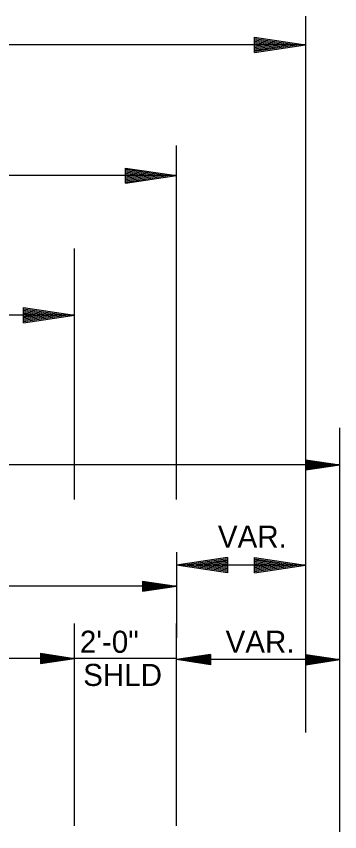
# Model space of a CAD drawing. Extents: x 1373719 to 1374161, y 379835 to 380167.
# Drawn here: x 1373976.82 to 1373986.33, y 379925.66 to 379949.65 of the extents above; entities that cross this region are included whole.
import ezdxf

# ---------------------------------------------------------------- set-up
doc = ezdxf.new("R2010")
doc.units = 0
doc.layers.add('GREEN_TXT', color=7, linetype='Continuous')
doc.layers.add('Text 1', color=7, linetype='Continuous')

msp = doc.modelspace()

# ---------------------------------------------------------------- linework, layer by layer
at = {"layer": 'GREEN_TXT'}
for p, q in [((1373986.325, 379925.66), (1373986.325, 379937.543)), ((1373985.325, 379936.601), (1373986.325, 379936.451)), ((1373985.325, 379936.301), (1373985.325, 379936.601)), ((1373985.325, 379936.576), (1373986.158, 379936.451)), ((1373985.325, 379936.551), (1373985.986, 379936.451)), ((1373985.325, 379936.526), (1373985.82, 379936.451)), ((1373985.325, 379936.5), (1373985.65, 379936.451)), ((1373985.325, 379936.475), (1373985.483, 379936.451)), ((1373986.325, 379936.451), (1373935.483, 379936.451)), ((1373985.325, 379936.301), (1373986.325, 379936.451)), ((1373985.325, 379936.403), (1373985.65, 379936.451)), ((1373985.325, 379936.352), (1373985.986, 379936.451)), ((1373985.325, 379936.326), (1373986.158, 379936.451)), ((1373985.325, 379936.377), (1373985.82, 379936.451)), ((1373985.325, 379936.428), (1373985.483, 379936.451)), ((1373981.525, 379933.884), (1373981.525, 379931.358)), ((1373981.525, 379932.884), (1373942.525, 379932.884)), ((1373980.525, 379933.034), (1373981.525, 379932.884)), ((1373980.525, 379933.034), (1373980.525, 379932.734)), ((1373980.525, 379933.009), (1373981.358, 379932.884)), ((1373980.525, 379932.983), (1373981.186, 379932.884)), ((1373980.525, 379932.958), (1373981.019, 379932.884)), ((1373980.525, 379932.932), (1373980.85, 379932.884)), ((1373980.525, 379932.907), (1373980.683, 379932.884)), ((1373980.525, 379932.734), (1373981.525, 379932.884)), ((1373980.525, 379932.835), (1373980.85, 379932.884)), ((1373980.525, 379932.784), (1373981.186, 379932.884)), ((1373980.525, 379932.759), (1373981.358, 379932.884)), ((1373980.525, 379932.809), (1373981.019, 379932.884)), ((1373980.525, 379932.86), (1373980.683, 379932.884)), ((1373978.525, 379925.834), (1373978.525, 379931.786)), ((1373981.525, 379925.834), (1373981.525, 379931.786)), ((1373978.525, 379930.758), (1373962.025, 379930.758)), ((1373977.525, 379930.908), (1373978.525, 379930.758)), ((1373977.525, 379930.908), (1373977.525, 379930.608)), ((1373977.525, 379930.883), (1373978.358, 379930.758)), ((1373977.525, 379930.858), (1373978.186, 379930.758)), ((1373977.525, 379930.833), (1373978.019, 379930.758)), ((1373977.525, 379930.807), (1373977.85, 379930.758)), ((1373977.525, 379930.782), (1373977.683, 379930.758)), ((1373977.525, 379930.608), (1373978.525, 379930.758)), ((1373977.525, 379930.709), (1373977.85, 379930.758)), ((1373977.525, 379930.659), (1373978.186, 379930.758)), ((1373977.525, 379930.633), (1373978.358, 379930.758)), ((1373977.525, 379930.684), (1373978.019, 379930.758)), ((1373977.525, 379930.735), (1373977.683, 379930.758)), ((1373981.525, 379930.758), (1373978.525, 379930.758)), ((1373982.525, 379930.873), (1373981.525, 379930.723)), ((1373986.325, 379930.723), (1373981.525, 379930.723)), ((1373982.525, 379930.573), (1373981.525, 379930.723)), ((1373982.525, 379930.848), (1373981.692, 379930.723)), ((1373982.525, 379930.598), (1373981.692, 379930.723)), ((1373982.525, 379930.822), (1373981.864, 379930.723)), ((1373982.525, 379930.623), (1373981.864, 379930.723)), ((1373982.525, 379930.797), (1373982.03, 379930.723)), ((1373982.525, 379930.648), (1373982.03, 379930.723)), ((1373982.525, 379930.771), (1373982.2, 379930.723)), ((1373982.525, 379930.674), (1373982.2, 379930.723)), ((1373982.525, 379930.746), (1373982.367, 379930.723)), ((1373982.525, 379930.699), (1373982.367, 379930.723)), ((1373982.525, 379930.873), (1373982.525, 379930.573)), ((1373985.325, 379930.873), (1373986.325, 379930.723)), ((1373985.325, 379930.873), (1373985.325, 379930.573)), ((1373985.325, 379930.848), (1373986.158, 379930.723)), ((1373985.325, 379930.822), (1373985.986, 379930.723)), ((1373985.325, 379930.797), (1373985.82, 379930.723)), ((1373985.325, 379930.771), (1373985.65, 379930.723)), ((1373985.325, 379930.746), (1373985.483, 379930.723)), ((1373985.325, 379930.573), (1373986.325, 379930.723)), ((1373985.325, 379930.674), (1373985.65, 379930.723)), ((1373985.325, 379930.623), (1373985.986, 379930.723)), ((1373985.325, 379930.598), (1373986.158, 379930.723)), ((1373985.325, 379930.648), (1373985.82, 379930.723)), ((1373985.325, 379930.699), (1373985.483, 379930.723)), ((1373978.525, 379925.834), (1373978.525, 379929.042))]:
    msp.add_line(p, q, dxfattribs=at)
at = {"layer": 'Text 1'}
for p, q in [((1373985.316, 379949.648), (1373985.316, 379928.58)), ((1373983.816, 379949.031), (1373985.316, 379948.806)), ((1373983.816, 379948.581), (1373983.816, 379949.031)), ((1373983.816, 379948.994), (1373985.066, 379948.806)), ((1373983.816, 379948.956), (1373984.808, 379948.806)), ((1373985.316, 379948.806), (1373962.025, 379948.806)), ((1373983.816, 379948.917), (1373984.557, 379948.806)), ((1373983.816, 379948.88), (1373984.304, 379948.806)), ((1373983.816, 379948.842), (1373984.053, 379948.806)), ((1373983.816, 379948.581), (1373985.316, 379948.806)), ((1373983.816, 379948.734), (1373984.304, 379948.806)), ((1373983.816, 379948.656), (1373984.808, 379948.806)), ((1373983.816, 379948.619), (1373985.066, 379948.806)), ((1373983.816, 379948.695), (1373984.557, 379948.806)), ((1373983.816, 379948.77), (1373984.053, 379948.806)), ((1373981.525, 379935.436), (1373981.525, 379945.847)), ((1373980.025, 379945.185), (1373981.525, 379944.96)), ((1373980.025, 379944.735), (1373980.025, 379945.185)), ((1373980.025, 379945.148), (1373981.274, 379944.96)), ((1373980.025, 379945.11), (1373981.016, 379944.96)), ((1373981.525, 379944.96), (1373962.025, 379944.96)), ((1373980.025, 379945.071), (1373980.766, 379944.96)), ((1373980.025, 379945.034), (1373980.512, 379944.96)), ((1373980.025, 379944.996), (1373980.262, 379944.96)), ((1373980.025, 379944.735), (1373981.525, 379944.96)), ((1373980.025, 379944.888), (1373980.512, 379944.96)), ((1373980.025, 379944.81), (1373981.016, 379944.96)), ((1373980.025, 379944.773), (1373981.274, 379944.96)), ((1373980.025, 379944.849), (1373980.766, 379944.96)), ((1373980.025, 379944.924), (1373980.262, 379944.96)), ((1373978.525, 379935.436), (1373978.525, 379942.821)), ((1373977.025, 379941.08), (1373978.525, 379940.855)), ((1373977.025, 379940.63), (1373977.025, 379941.08)), ((1373977.025, 379941.043), (1373978.274, 379940.855)), ((1373978.525, 379940.855), (1373962.025, 379940.855)), ((1373977.025, 379941.005), (1373978.016, 379940.855)), ((1373977.025, 379940.966), (1373977.766, 379940.855)), ((1373977.025, 379940.929), (1373977.512, 379940.855)), ((1373977.025, 379940.891), (1373977.262, 379940.855)), ((1373977.025, 379940.63), (1373978.525, 379940.855)), ((1373977.025, 379940.783), (1373977.512, 379940.855)), ((1373977.025, 379940.705), (1373978.016, 379940.855)), ((1373977.025, 379940.668), (1373978.274, 379940.855)), ((1373977.025, 379940.744), (1373977.766, 379940.855)), ((1373977.025, 379940.819), (1373977.262, 379940.855)), ((1373983.025, 379933.729), (1373981.525, 379933.504)), ((1373983.025, 379933.691), (1373981.775, 379933.504)), ((1373983.025, 379933.652), (1373982.033, 379933.504)), ((1373983.025, 379933.615), (1373982.282, 379933.504)), ((1373983.025, 379933.729), (1373983.025, 379933.279)), ((1373983.816, 379933.729), (1373985.316, 379933.504)), ((1373983.816, 379933.279), (1373983.816, 379933.729)), ((1373983.816, 379933.691), (1373985.066, 379933.504)), ((1373983.816, 379933.654), (1373984.808, 379933.504)), ((1373983.816, 379933.615), (1373984.557, 379933.504)), ((1373983.025, 379933.279), (1373981.525, 379933.504)), ((1373985.316, 379933.504), (1373981.525, 379933.504)), ((1373983.025, 379933.316), (1373981.775, 379933.504)), ((1373983.025, 379933.354), (1373982.033, 379933.504)), ((1373983.025, 379933.391), (1373982.282, 379933.504)), ((1373983.025, 379933.576), (1373982.537, 379933.504)), ((1373983.025, 379933.43), (1373982.537, 379933.504)), ((1373983.025, 379933.538), (1373982.788, 379933.504)), ((1373983.025, 379933.468), (1373982.788, 379933.504)), ((1373983.816, 379933.577), (1373984.304, 379933.504)), ((1373983.816, 379933.54), (1373984.053, 379933.504)), ((1373983.816, 379933.279), (1373985.316, 379933.504)), ((1373983.816, 379933.432), (1373984.304, 379933.504)), ((1373983.816, 379933.354), (1373984.808, 379933.504)), ((1373983.816, 379933.316), (1373985.066, 379933.504)), ((1373983.816, 379933.393), (1373984.557, 379933.504)), ((1373983.816, 379933.468), (1373984.053, 379933.504))]:
    msp.add_line(p, q, dxfattribs=at)

# ---------------------------------------------------------------- texts
at = {"layer": 'GREEN_TXT'}
for s, p in [('2\'-0"', (1373978.685, 379930.922)), ('VAR.', (1373982.97, 379930.922)), ('SHLD', (1373978.782, 379929.947))]:
    msp.add_text(s, height=0.65, dxfattribs=at).set_placement(p)
at = {"layer": 'Text 1'}
msp.add_text('VAR.', height=0.65, dxfattribs=at).set_placement((1373982.743, 379934.014))

doc.saveas('drawing.dxf')
